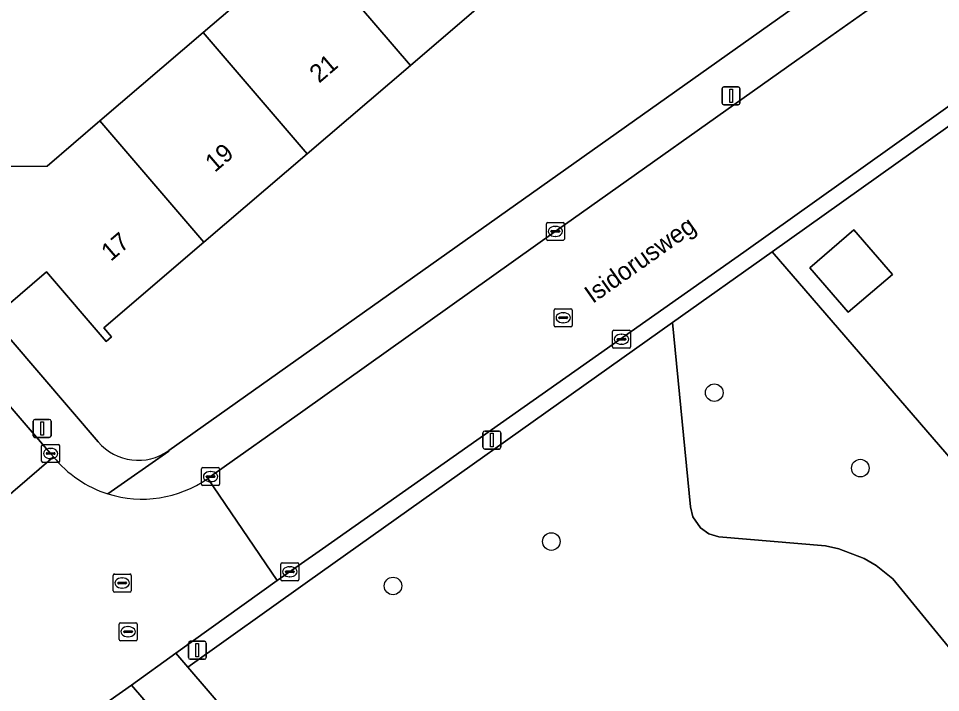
# Model space of a CAD drawing. Extents: x 159352 to 160617, y 385888 to 387323.
# Drawn here: x 160194.1 to 160245.4, y 386422.7 to 386460.1 of the extents above; entities that cross this region are included whole.
import ezdxf

# ---------------------------------------------------------------- set-up
doc = ezdxf.new("R2010")
doc.units = 0
for name, color, linetype in [('IMGEO_Boom', 7, 'Continuous'), ('IMGEO_Erf', 7, 'Continuous'), ('IMGEO_Fietspad_open', 7, 'Continuous'), ('IMGEO_Groenvoorziening', 7, 'Continuous'), ('IMGEO_Kolk', 7, 'Continuous'), ('IMGEO_Lichtmast', 7, 'Continuous'), ('IMGEO_Openbare_ruimte_label', 7, 'Continuous'), ('IMGEO_Pand', 7, 'Continuous'), ('IMGEO_Pand_nummerreeks', 7, 'Continuous'), ('IMGEO_Rijbaan_lokaal_open', 7, 'Continuous'), ('IMGEO_Rioolput', 7, 'Continuous'), ('IMGEO_Voetpad_open', 7, 'Continuous')]:
    doc.layers.add(name, color=color, linetype=linetype)

msp = doc.modelspace()

# ---------------------------------------------------------------- linework, layer by layer
at = {"layer": 'IMGEO_Boom'}
for centre in [(160232.778, 386439.339), (160240.892, 386435.149), (160223.722, 386431.072), (160214.927, 386428.605)]:
    msp.add_circle(centre, 0.489, dxfattribs=at)
at = {"layer": 'IMGEO_Erf'}
for points in [[(160241.983, 386468.085), (160222.49, 386490.761), (160221.875, 386490.232), (160224.235, 386487.507), (160216.562, 386480.864), (160216.059, 386481.444), (160213.484, 386479.214), (160209.93, 386476.137), (160210.546, 386475.426), (160208.371, 386473.542), (160205.899, 386476.396), (160191.007, 386463.601), (160193.267, 386460.968), (160187.477, 386455.997), (160185.217, 386458.63), (160182.005, 386455.873), (160185.622, 386451.659), (160188.846, 386447.903), (160198.543, 386436.605)], [(160193.37, 386451.902), (160195.699, 386451.918), (160198.64, 386454.434), (160204.381, 386459.344), (160210.122, 386464.255)], [(160202.468, 386436.127), (160241.445, 386463.741)], [(160221.63, 386462.425), (160215.889, 386457.514), (160210.148, 386452.603), (160204.406, 386447.692), (160198.855, 386442.944), (160199.289, 386442.437), (160198.985, 386442.178), (160195.676, 386446.047), (160193.405, 386444.104)]]:
    msp.add_lwpolyline(points, dxfattribs=at)
for points in [[(160354.242, 386455.443), (160347.224, 386451.331), (160348.417, 386449.368), (160294.155, 386417.447), (160275.475, 386439.018), (160275.952, 386439.443), (160277.935, 386446.16), (160261.395, 386465.192), (160260.458, 386464.58), (160235.988, 386447.162), (160271.317, 386406.276), (160288.701, 386386.157), (160367.751, 386432.334)], [(160240.225, 386443.814), (160238.095, 386446.28), (160240.536, 386448.389), (160242.683, 386445.904)]]:
    msp.add_lwpolyline(points, close=True, dxfattribs=at)
msp.add_arc((160200.767, 386438.516), 2.933, 220.6679, 305.4451, dxfattribs=at)
at = {"layer": 'IMGEO_Fietspad_open'}
msp.add_lwpolyline([(160251.111, 386368.612), (160247.135, 386373.36), (160247.097, 386373.404), (160242.341, 386378.938), (160203.525, 386424.098), (160202.859, 386424.874), (160200.394, 386423.088), (160201.072, 386422.298), (160248.837, 386366.649)], dxfattribs=at)
at = {"layer": 'IMGEO_Groenvoorziening'}
msp.add_lwpolyline([(160235.988, 386447.162), (160230.453, 386443.23), (160231.461, 386433.006), (160231.588, 386432.453), (160232.01, 386431.828), (160232.475, 386431.503), (160233.03, 386431.335), (160238.95, 386430.837), (160239.693, 386430.674), (160241.109, 386430.121), (160241.766, 386429.736), (160242.7, 386429.005), (160265.57, 386401.071), (160271.317, 386406.276)], close=True, dxfattribs=at)
msp.add_lwpolyline([(160247.175, 386378.502), (160250.337, 386379.767), (160254.686, 386381.508), (160256.104, 386382.075), (160254.995, 386386.01), (160255.25, 386390.092), (160265.57, 386401.071), (160242.7, 386429.005), (160241.766, 386429.736), (160241.109, 386430.121), (160239.693, 386430.674), (160238.95, 386430.837), (160233.03, 386431.335), (160232.475, 386431.503), (160232.01, 386431.828), (160231.588, 386432.453), (160231.461, 386433.006), (160230.453, 386443.23), (160210.178, 386428.825), (160203.525, 386424.098), (160242.341, 386378.938)], dxfattribs=at)
at = {"layer": 'IMGEO_Kolk'}
for p, q in [((160223.446, 386447.87), (160223.446, 386448.722)), ((160223.521, 386448.796), (160224.373, 386448.796)), ((160223.934, 386448.576), (160223.959, 386448.576)), ((160224.447, 386448.722), (160224.447, 386447.87)), ((160223.705, 386448.29), (160223.705, 386448.302)), ((160224.143, 386448.253), (160223.745, 386448.253)), ((160223.748, 386448.339), (160224.146, 386448.339)), ((160223.957, 386448.016), (160223.932, 386448.016)), ((160224.189, 386448.302), (160224.189, 386448.29)), ((160224.373, 386447.796), (160223.521, 386447.796)), ((160227.12, 386441.878), (160227.12, 386442.73)), ((160227.195, 386442.804), (160228.047, 386442.804)), ((160227.422, 386442.347), (160227.82, 386442.347)), ((160227.608, 386442.584), (160227.633, 386442.584)), ((160228.121, 386442.73), (160228.121, 386441.878)), ((160227.379, 386442.298), (160227.379, 386442.31)), ((160227.817, 386442.261), (160227.419, 386442.261)), ((160227.631, 386442.024), (160227.606, 386442.024)), ((160227.863, 386442.31), (160227.863, 386442.298)), ((160228.047, 386441.804), (160227.195, 386441.804)), ((160195.401, 386435.534), (160195.401, 386436.386)), ((160195.476, 386436.46), (160196.328, 386436.46)), ((160195.889, 386436.24), (160195.914, 386436.24)), ((160196.402, 386436.386), (160196.402, 386435.534)), ((160195.66, 386435.954), (160195.66, 386435.966)), ((160196.098, 386435.917), (160195.7, 386435.917)), ((160195.703, 386436.003), (160196.101, 386436.003)), ((160195.912, 386435.68), (160195.887, 386435.68)), ((160196.144, 386435.966), (160196.144, 386435.954)), ((160196.328, 386435.46), (160195.476, 386435.46)), ((160204.363, 386435.177), (160205.215, 386435.177)), ((160204.288, 386434.251), (160204.288, 386435.103)), ((160204.547, 386434.671), (160204.547, 386434.683)), ((160204.59, 386434.72), (160204.988, 386434.72)), ((160204.776, 386434.957), (160204.801, 386434.957)), ((160205.031, 386434.683), (160205.031, 386434.671)), ((160205.289, 386435.103), (160205.289, 386434.251)), ((160205.215, 386434.177), (160204.363, 386434.177)), ((160204.985, 386434.634), (160204.587, 386434.634)), ((160204.799, 386434.397), (160204.774, 386434.397)), ((160208.69, 386428.968), (160208.69, 386429.82)), ((160208.765, 386429.894), (160209.617, 386429.894)), ((160209.178, 386429.674), (160209.203, 386429.674)), ((160209.691, 386429.82), (160209.691, 386428.968)), ((160208.949, 386429.388), (160208.949, 386429.4)), ((160209.387, 386429.351), (160208.989, 386429.351)), ((160208.992, 386429.437), (160209.39, 386429.437)), ((160209.201, 386429.114), (160209.176, 386429.114)), ((160209.433, 386429.4), (160209.433, 386429.388)), ((160209.617, 386428.894), (160208.765, 386428.894))]:
    msp.add_line(p, q, dxfattribs=at)
for points in [[(160223.446, 386447.87), (160223.446, 386448.722)], [(160223.521, 386448.796), (160224.373, 386448.796)], [(160224.447, 386448.722), (160224.447, 386447.87)], [(160224.373, 386447.796), (160223.521, 386447.796)], [(160227.12, 386441.878), (160227.12, 386442.73)], [(160227.195, 386442.804), (160228.047, 386442.804)], [(160228.121, 386442.73), (160228.121, 386441.878)], [(160228.047, 386441.804), (160227.195, 386441.804)], [(160195.401, 386435.534), (160195.401, 386436.386)], [(160195.476, 386436.46), (160196.328, 386436.46)], [(160196.402, 386436.386), (160196.402, 386435.534)], [(160196.328, 386435.46), (160195.476, 386435.46)], [(160204.363, 386435.177), (160205.215, 386435.177)], [(160204.288, 386434.251), (160204.288, 386435.103)], [(160205.289, 386435.103), (160205.289, 386434.251)], [(160205.215, 386434.177), (160204.363, 386434.177)], [(160208.69, 386428.968), (160208.69, 386429.82)], [(160208.765, 386429.894), (160209.617, 386429.894)], [(160209.691, 386429.82), (160209.691, 386428.968)], [(160209.617, 386428.894), (160208.765, 386428.894)]]:
    msp.add_lwpolyline(points, dxfattribs=at)
for centre, radius, start, end in [((160223.523, 386448.72), 0.0765, 91.552, 178.448), ((160223.523, 386448.72), 0.0765, 91.552, 178.448), ((160224.371, 386448.72), 0.0765, 1.552, 88.448), ((160224.371, 386448.72), 0.0765, 1.552, 88.448), ((160223.745, 386448.299), 0.0403, 85.8775, 175.7526), ((160223.742, 386448.289), 0.0366, 178.938, 274.7102), ((160224.146, 386448.296), 0.043, 264.8664, 352.4533), ((160224.15, 386448.301), 0.0386, 1.7309, 96.639), ((160223.523, 386447.872), 0.0765, 181.552, 268.448), ((160223.523, 386447.872), 0.0765, 181.552, 268.448), ((160224.371, 386447.872), 0.0765, 271.552, 358.448), ((160224.371, 386447.872), 0.0765, 271.552, 358.448), ((160227.197, 386442.728), 0.0765, 91.552, 178.448), ((160227.197, 386442.728), 0.0765, 91.552, 178.448), ((160227.419, 386442.307), 0.0403, 85.8775, 175.7526), ((160227.824, 386442.309), 0.0386, 1.7309, 96.639), ((160228.045, 386442.728), 0.0765, 1.552, 88.448), ((160228.045, 386442.728), 0.0765, 1.552, 88.448), ((160227.197, 386441.88), 0.0765, 181.552, 268.448), ((160227.197, 386441.88), 0.0765, 181.552, 268.448), ((160227.416, 386442.297), 0.0366, 178.938, 274.7102), ((160227.82, 386442.304), 0.043, 264.8664, 352.4533), ((160228.045, 386441.88), 0.0765, 271.552, 358.448), ((160228.045, 386441.88), 0.0765, 271.552, 358.448), ((160195.478, 386436.384), 0.0765, 91.552, 178.448), ((160195.478, 386436.384), 0.0765, 91.552, 178.448), ((160196.326, 386436.384), 0.0765, 1.552, 88.448), ((160196.326, 386436.384), 0.0765, 1.552, 88.448), ((160195.7, 386435.963), 0.0403, 85.8775, 175.7526), ((160195.697, 386435.953), 0.0366, 178.938, 274.7102), ((160196.101, 386435.96), 0.043, 264.8664, 352.4533), ((160196.105, 386435.965), 0.0386, 1.7309, 96.639), ((160195.478, 386435.536), 0.0765, 181.552, 268.448), ((160195.478, 386435.536), 0.0765, 181.552, 268.448), ((160196.326, 386435.536), 0.0765, 271.552, 358.448), ((160196.326, 386435.536), 0.0765, 271.552, 358.448), ((160204.365, 386435.101), 0.0765, 91.552, 178.448), ((160204.365, 386435.101), 0.0765, 91.552, 178.448), ((160205.213, 386435.101), 0.0765, 1.552, 88.448), ((160205.213, 386435.101), 0.0765, 1.552, 88.448), ((160204.587, 386434.68), 0.0403, 85.8775, 175.7526), ((160204.584, 386434.67), 0.0366, 178.938, 274.7102), ((160204.988, 386434.677), 0.043, 264.8664, 352.4533), ((160204.992, 386434.682), 0.0386, 1.7309, 96.639), ((160204.365, 386434.253), 0.0765, 181.552, 268.448), ((160204.365, 386434.253), 0.0765, 181.552, 268.448), ((160205.213, 386434.253), 0.0765, 271.552, 358.448), ((160205.213, 386434.253), 0.0765, 271.552, 358.448), ((160208.767, 386429.818), 0.0765, 91.552, 178.448), ((160208.767, 386429.818), 0.0765, 91.552, 178.448), ((160209.615, 386429.818), 0.0765, 1.552, 88.448), ((160209.615, 386429.818), 0.0765, 1.552, 88.448), ((160208.989, 386429.397), 0.0403, 85.8775, 175.7526), ((160208.986, 386429.387), 0.0366, 178.938, 274.7102), ((160209.39, 386429.394), 0.043, 264.8664, 352.4533), ((160209.394, 386429.399), 0.0386, 1.7309, 96.639), ((160208.767, 386428.97), 0.0765, 181.552, 268.448), ((160208.767, 386428.97), 0.0765, 181.552, 268.448), ((160209.615, 386428.97), 0.0765, 271.552, 358.448), ((160209.615, 386428.97), 0.0765, 271.552, 358.448)]:
    msp.add_arc(centre, radius, start, end, dxfattribs=at)
for centre, major_axis, ratio, start_param, end_param in [((160223.933, 386448.296), (-0.387, 0.002), 0.722429, 4.712389, 7.853982), ((160223.958, 386448.296), (-0.39, 0.002), 0.717154, 1.570796, 4.712389), ((160227.607, 386442.304), (-0.387, 0.002), 0.722429, 4.712389, 7.853982), ((160227.632, 386442.304), (-0.39, 0.002), 0.717154, 1.570796, 4.712389), ((160195.888, 386435.96), (-0.387, 0.002), 0.722429, 4.712389, 7.853982), ((160195.913, 386435.96), (-0.39, 0.002), 0.717154, 1.570796, 4.712389), ((160204.775, 386434.677), (-0.387, 0.002), 0.722429, 4.712389, 7.853982), ((160204.8, 386434.677), (-0.39, 0.002), 0.717154, 1.570796, 4.712389), ((160209.177, 386429.394), (-0.387, 0.002), 0.722429, 4.712389, 7.853982), ((160209.202, 386429.394), (-0.39, 0.002), 0.717154, 1.570796, 4.712389)]:
    msp.add_ellipse(centre, major_axis=major_axis, ratio=ratio, start_param=start_param, end_param=end_param, dxfattribs=at)
at = {"layer": 'IMGEO_Lichtmast'}
for p, q in [((160233.214, 386455.423), (160233.214, 386456.223)), ((160233.214, 386456.223), (160233.214, 386455.423)), ((160233.314, 386456.323), (160234.104, 386456.323)), ((160234.104, 386456.323), (160233.314, 386456.323)), ((160234.204, 386456.223), (160234.204, 386455.423)), ((160234.204, 386455.423), (160234.204, 386456.223)), ((160234.104, 386455.323), (160233.314, 386455.323)), ((160233.314, 386455.323), (160234.104, 386455.323)), ((160194.931, 386436.951), (160194.931, 386437.751)), ((160194.931, 386437.751), (160194.931, 386436.951)), ((160195.031, 386437.851), (160195.821, 386437.851)), ((160195.821, 386437.851), (160195.031, 386437.851)), ((160195.921, 386437.751), (160195.921, 386436.951)), ((160195.921, 386436.951), (160195.921, 386437.751)), ((160220.026, 386437.207), (160220.816, 386437.207)), ((160220.816, 386437.207), (160220.026, 386437.207)), ((160195.821, 386436.851), (160195.031, 386436.851)), ((160195.031, 386436.851), (160195.821, 386436.851)), ((160219.926, 386436.307), (160219.926, 386437.107)), ((160219.926, 386437.107), (160219.926, 386436.307)), ((160220.916, 386437.107), (160220.916, 386436.307)), ((160220.916, 386436.307), (160220.916, 386437.107)), ((160220.816, 386436.207), (160220.026, 386436.207)), ((160220.026, 386436.207), (160220.816, 386436.207)), ((160203.555, 386424.637), (160203.555, 386425.437)), ((160203.555, 386425.437), (160203.555, 386424.637)), ((160203.655, 386425.537), (160204.445, 386425.537)), ((160204.445, 386425.537), (160203.655, 386425.537)), ((160204.545, 386425.437), (160204.545, 386424.637)), ((160204.545, 386424.637), (160204.545, 386425.437)), ((160204.445, 386424.537), (160203.655, 386424.537)), ((160203.655, 386424.537), (160204.445, 386424.537))]:
    msp.add_line(p, q, dxfattribs=at)
for points in [[(160233.634, 386456.198), (160233.784, 386456.198), (160233.784, 386455.448), (160233.634, 386455.448), (160233.634, 386456.198)], [(160195.351, 386437.726), (160195.501, 386437.726), (160195.501, 386436.976), (160195.351, 386436.976), (160195.351, 386437.726)], [(160220.346, 386437.082), (160220.496, 386437.082), (160220.496, 386436.332), (160220.346, 386436.332), (160220.346, 386437.082)], [(160203.975, 386425.412), (160204.125, 386425.412), (160204.125, 386424.662), (160203.975, 386424.662), (160203.975, 386425.412)]]:
    msp.add_lwpolyline(points, dxfattribs=at)
for centre, start, end in [((160233.314, 386456.223), 90, 180), ((160233.314, 386456.223), 90, 180), ((160234.104, 386456.223), 0, 90), ((160234.104, 386456.223), 360, 90), ((160233.314, 386455.423), 180, 270), ((160233.314, 386455.423), 180, 270), ((160234.104, 386455.423), 270, 0), ((160234.104, 386455.423), 270, 0), ((160195.031, 386437.751), 90, 180), ((160195.031, 386437.751), 90, 180), ((160195.821, 386437.751), 0, 90), ((160195.821, 386437.751), 360, 90), ((160220.026, 386437.107), 90, 180), ((160220.026, 386437.107), 90, 180), ((160220.816, 386437.107), 0, 90), ((160220.816, 386437.107), 360, 90), ((160195.031, 386436.951), 180, 270), ((160195.031, 386436.951), 180, 270), ((160195.821, 386436.951), 270, 0), ((160195.821, 386436.951), 270, 0), ((160220.026, 386436.307), 180, 270), ((160220.026, 386436.307), 180, 270), ((160220.816, 386436.307), 270, 0), ((160220.816, 386436.307), 270, 0), ((160203.655, 386425.437), 90, 180), ((160203.655, 386425.437), 90, 180), ((160204.445, 386425.437), 0, 90), ((160204.445, 386425.437), 360, 90), ((160203.655, 386424.637), 180, 270), ((160203.655, 386424.637), 180, 270), ((160204.445, 386424.637), 270, 0), ((160204.445, 386424.637), 270, 0)]:
    msp.add_arc(centre, 0.1, start, end, dxfattribs=at)
at = {"layer": 'IMGEO_Pand'}
for points in [[(160215.864, 386469.166), (160210.122, 386464.255), (160215.889, 386457.514), (160221.63, 386462.425)], [(160210.148, 386452.603), (160215.889, 386457.514), (160210.122, 386464.255), (160204.381, 386459.344)], [(160204.381, 386459.344), (160198.64, 386454.434), (160204.406, 386447.692), (160210.148, 386452.603)], [(160198.64, 386454.434), (160195.699, 386451.918), (160193.37, 386451.902), (160192.024, 386450.751), (160190.75, 386452.241), (160188.264, 386450.115), (160193.405, 386444.104), (160195.676, 386446.047), (160198.985, 386442.178), (160199.289, 386442.437), (160198.855, 386442.944), (160204.406, 386447.692)], [(160240.225, 386443.814), (160242.683, 386445.904), (160240.536, 386448.389), (160238.095, 386446.28)]]:
    msp.add_lwpolyline(points, close=True, dxfattribs=at)
at = {"layer": 'IMGEO_Rijbaan_lokaal_open'}
msp.add_lwpolyline([(160172.464, 386452.592), (160179.469, 386444.399), (160184.65, 386438.388), (160188.883, 386433.487), (160190.075, 386432.061), (160190.236, 386431.894), (160190.723, 386431.212), (160196.055, 386435.785), (160195.901, 386435.96), (160184.324, 386449.425), (160182.417, 386451.64), (160177.014, 386457.926), (160173.205, 386462.367), (160161.714, 386475.665), (160147.624, 386492.075), (160147.506, 386492.212), (160142.225, 386487.682), (160142.515, 386487.354), (160156.549, 386471.047), (160168.004, 386457.713), (160169.238, 386456.288)], close=True, dxfattribs=at)
for points in [[(160256.159, 386471.544), (160244.136, 386462.61), (160243.423, 386462.08), (160242.413, 386461.382), (160237.363, 386457.807), (160223.943, 386448.292), (160209.919, 386438.317), (160204.79, 386434.676), (160204.629, 386434.575), (160208.496, 386428.903), (160211.005, 386430.675), (160234.429, 386447.14), (160260.249, 386465.546)], [(160196.055, 386435.785), (160190.723, 386431.212)], [(160208.496, 386428.903), (160204.629, 386434.575)], [(160189.466, 386423.772), (160193.406, 386418.184), (160200.394, 386423.088), (160202.859, 386424.874), (160208.496, 386428.903)]]:
    msp.add_lwpolyline(points, dxfattribs=at)
for centre, radius, start, end in [((160200.989, 386439.767), 6.34, 218.9076, 252.4799), ((160200.989, 386439.769), 6.342, 252.4788, 305.0198)]:
    msp.add_arc(centre, radius, start, end, dxfattribs=at)
at = {"layer": 'IMGEO_Rioolput'}
for p, q in [((160223.884, 386443.074), (160223.884, 386443.926)), ((160223.959, 386444), (160224.811, 386444)), ((160224.885, 386443.926), (160224.885, 386443.074)), ((160224.143, 386443.494), (160224.143, 386443.506)), ((160224.581, 386443.457), (160224.183, 386443.457)), ((160224.186, 386443.543), (160224.584, 386443.543)), ((160224.372, 386443.78), (160224.397, 386443.78)), ((160224.627, 386443.506), (160224.627, 386443.494)), ((160224.811, 386443), (160223.959, 386443)), ((160224.395, 386443.22), (160224.37, 386443.22)), ((160199.373, 386428.343), (160199.373, 386429.195)), ((160199.448, 386429.269), (160200.3, 386429.269)), ((160199.861, 386429.049), (160199.886, 386429.049)), ((160200.374, 386429.195), (160200.374, 386428.343)), ((160199.632, 386428.763), (160199.632, 386428.775)), ((160200.07, 386428.726), (160199.672, 386428.726)), ((160199.675, 386428.812), (160200.073, 386428.812)), ((160200.116, 386428.775), (160200.116, 386428.763)), ((160200.3, 386428.269), (160199.448, 386428.269)), ((160199.884, 386428.489), (160199.859, 386428.489)), ((160199.705, 386425.639), (160199.705, 386426.491)), ((160199.78, 386426.565), (160200.632, 386426.565)), ((160200.706, 386426.491), (160200.706, 386425.639)), ((160199.964, 386426.059), (160199.964, 386426.071)), ((160200.402, 386426.022), (160200.004, 386426.022)), ((160200.007, 386426.108), (160200.405, 386426.108)), ((160200.193, 386426.345), (160200.218, 386426.345)), ((160200.448, 386426.071), (160200.448, 386426.059)), ((160200.632, 386425.565), (160199.78, 386425.565)), ((160200.216, 386425.785), (160200.191, 386425.785))]:
    msp.add_line(p, q, dxfattribs=at)
for points in [[(160223.884, 386443.074), (160223.884, 386443.926)], [(160223.959, 386444), (160224.811, 386444)], [(160224.885, 386443.926), (160224.885, 386443.074)], [(160224.811, 386443), (160223.959, 386443)], [(160199.373, 386428.343), (160199.373, 386429.195)], [(160199.448, 386429.269), (160200.3, 386429.269)], [(160200.374, 386429.195), (160200.374, 386428.343)], [(160200.3, 386428.269), (160199.448, 386428.269)], [(160199.705, 386425.639), (160199.705, 386426.491)], [(160199.78, 386426.565), (160200.632, 386426.565)], [(160200.706, 386426.491), (160200.706, 386425.639)], [(160200.632, 386425.565), (160199.78, 386425.565)]]:
    msp.add_lwpolyline(points, dxfattribs=at)
for centre, radius, start, end in [((160223.961, 386443.924), 0.0765, 91.552, 178.448), ((160223.961, 386443.924), 0.0765, 91.552, 178.448), ((160224.809, 386443.924), 0.0765, 1.552, 88.448), ((160224.809, 386443.924), 0.0765, 1.552, 88.448), ((160224.183, 386443.503), 0.0403, 85.8775, 175.7526), ((160224.18, 386443.493), 0.0366, 178.938, 274.7102), ((160224.584, 386443.5), 0.043, 264.8664, 352.4533), ((160224.588, 386443.505), 0.0386, 1.7309, 96.639), ((160223.961, 386443.076), 0.0765, 181.552, 268.448), ((160223.961, 386443.076), 0.0765, 181.552, 268.448), ((160224.809, 386443.076), 0.0765, 271.552, 358.448), ((160224.809, 386443.076), 0.0765, 271.552, 358.448), ((160199.45, 386429.193), 0.0765, 91.552, 178.448), ((160199.45, 386429.193), 0.0765, 91.552, 178.448), ((160200.298, 386429.193), 0.0765, 1.552, 88.448), ((160200.298, 386429.193), 0.0765, 1.552, 88.448), ((160199.672, 386428.772), 0.0403, 85.8775, 175.7526), ((160199.669, 386428.762), 0.0366, 178.938, 274.7102), ((160200.073, 386428.769), 0.043, 264.8664, 352.4533), ((160200.077, 386428.774), 0.0386, 1.7309, 96.639), ((160199.45, 386428.345), 0.0765, 181.552, 268.448), ((160199.45, 386428.345), 0.0765, 181.552, 268.448), ((160200.298, 386428.345), 0.0765, 271.552, 358.448), ((160200.298, 386428.345), 0.0765, 271.552, 358.448), ((160199.782, 386426.489), 0.0765, 91.552, 178.448), ((160199.782, 386426.489), 0.0765, 91.552, 178.448), ((160200.63, 386426.489), 0.0765, 1.552, 88.448), ((160200.63, 386426.489), 0.0765, 1.552, 88.448), ((160200.004, 386426.068), 0.0403, 85.8775, 175.7526), ((160200.001, 386426.058), 0.0366, 178.938, 274.7102), ((160200.405, 386426.065), 0.043, 264.8664, 352.4533), ((160200.409, 386426.07), 0.0386, 1.7309, 96.639), ((160199.782, 386425.641), 0.0765, 181.552, 268.448), ((160199.782, 386425.641), 0.0765, 181.552, 268.448), ((160200.63, 386425.641), 0.0765, 271.552, 358.448), ((160200.63, 386425.641), 0.0765, 271.552, 358.448)]:
    msp.add_arc(centre, radius, start, end, dxfattribs=at)
for centre, major_axis, ratio, start_param, end_param in [((160224.371, 386443.5), (-0.387, 0.002), 0.722429, 4.712389, 7.853982), ((160224.396, 386443.5), (-0.39, 0.002), 0.717154, 1.570796, 4.712389), ((160199.86, 386428.769), (-0.387, 0.002), 0.722429, 4.712389, 7.853982), ((160199.885, 386428.769), (-0.39, 0.002), 0.717154, 1.570796, 4.712389), ((160200.192, 386426.065), (-0.387, 0.002), 0.722429, 4.712389, 7.853982), ((160200.217, 386426.065), (-0.39, 0.002), 0.717154, 1.570796, 4.712389)]:
    msp.add_ellipse(centre, major_axis=major_axis, ratio=ratio, start_param=start_param, end_param=end_param, dxfattribs=at)
at = {"layer": 'IMGEO_Voetpad_open'}
for points in [[(160198.543, 386436.605), (160188.846, 386447.903), (160185.622, 386451.659), (160182.005, 386455.873), (160180.959, 386457.092), (160136.054, 386509.407), (160134.624, 386511.079), (160102.324, 386548.818)], [(160100.736, 386546.642), (160100.894, 386546.464), (160103.652, 386543.237), (160130.529, 386511.974), (160130.938, 386512.314), (160133.141, 386509.659), (160132.757, 386509.34), (160133.259, 386508.751), (160133.39, 386508.593), (160133.768, 386508.919), (160137.039, 386505.132), (160136.661, 386504.806), (160140.8, 386500), (160147.506, 386492.212), (160147.624, 386492.075), (160161.714, 386475.665), (160173.205, 386462.367), (160177.014, 386457.926), (160177.393, 386458.251), (160182.796, 386451.965), (160182.417, 386451.64), (160184.324, 386449.425), (160195.901, 386435.96), (160196.055, 386435.785)], [(160245.225, 386465.05), (160245.166, 386465.776), (160245.057, 386466.616), (160241.464, 386463.738), (160241.445, 386463.741), (160202.468, 386436.127), (160202.47, 386436.094), (160199.08, 386433.721)], [(160237.363, 386457.807), (160242.413, 386461.382), (160243.423, 386462.08), (160244.136, 386462.61)], [(160204.629, 386434.575), (160204.79, 386434.676), (160209.919, 386438.317), (160223.943, 386448.292), (160237.363, 386457.807)], [(160199.08, 386433.721), (160202.47, 386436.094), (160202.468, 386436.127)]]:
    msp.add_lwpolyline(points, dxfattribs=at)
for points in [[(160230.453, 386443.23), (160235.988, 386447.162), (160260.458, 386464.58), (160261.395, 386465.192), (160277.935, 386446.16), (160278.961, 386449.572), (160265.708, 386464.787), (160265.671, 386467.149), (160265.35, 386468.009), (160265.1, 386467.933), (160265.268, 386467.49), (160263.5, 386466.797), (160261.801, 386465.949), (160260.524, 386465.178), (160260.249, 386465.546), (160234.429, 386447.14), (160211.005, 386430.675), (160208.496, 386428.903), (160202.859, 386424.874), (160203.525, 386424.098), (160210.178, 386428.825)], [(160197.422, 386419.624), (160201.072, 386422.298), (160200.394, 386423.088), (160193.406, 386418.184), (160193.24, 386418.039), (160192.244, 386417.35), (160186.557, 386413.271), (160187.193, 386412.384), (160189.234, 386413.828), (160193.137, 386416.591)]]:
    msp.add_lwpolyline(points, close=True, dxfattribs=at)
for centre, radius, start, end in [((160200.767, 386438.516), 2.933, 220.6679, 305.4451), ((160200.989, 386439.767), 6.34, 218.9076, 252.4799), ((160200.989, 386439.769), 6.342, 252.4788, 305.0198)]:
    msp.add_arc(centre, radius, start, end, dxfattribs=at)

# ---------------------------------------------------------------- texts
at = {"layer": 'IMGEO_Openbare_ruimte_label'}
msp.add_text('Isidorusweg', height=1, rotation=35.3112, dxfattribs=at).set_placement((160226.022, 386444.259))
at = {"layer": 'IMGEO_Pand_nummerreeks'}
for s, p in [('21', (160210.819, 386456.494)), ('19', (160205.023, 386451.537)), ('17', (160199.244, 386446.594))]:
    msp.add_text(s, height=1, rotation=40.5423, dxfattribs=at).set_placement(p)

doc.saveas('drawing.dxf')
